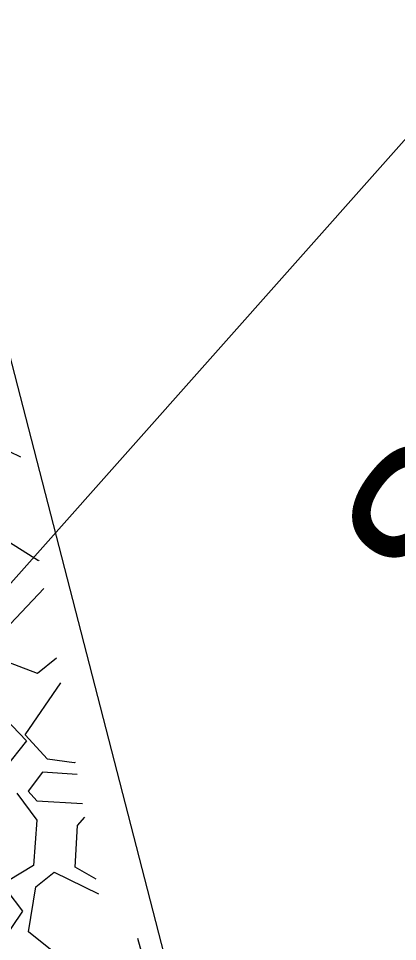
# Model space of a CAD drawing. Extents: x 3040896 to 3051146, y 687568 to 732976.
# Drawn here: x 3044077.85 to 3044086.9, y 721962.31 to 721984.35 of the extents above; entities that cross this region are included whole.
import ezdxf

# ---------------------------------------------------------------- set-up
doc = ezdxf.new("R2010")
doc.units = 0
for name, color, linetype in [('Default', 7, 'Continuous'), ('Exist Horizontal Alignment', 7, 'Continuous'), ('Exist Other Culture Area Outline', 7, 'Continuous'), ('Exist Right of Way Line', 7, 'Continuous'), ('Exist Roads Soil', 7, 'Continuous'), ('Exist Roads Soil Text', 7, 'Continuous')]:
    doc.layers.add(name, color=color, linetype=linetype)

msp = doc.modelspace()

# ---------------------------------------------------------------- linework, layer by layer
at = {"layer": 'Default'}
for p, q in [((3044078.335, 721971.416), (3044078.323, 721971.4)), ((3044077.381, 721969.614), (3044078.456, 721970.739)), ((3044079.179, 721966.579), (3044078.537, 721966.667)), ((3044079.199, 721966.589), (3044079.179, 721966.579)), ((3044079.698, 721963.801), (3044079.197, 721964.09))]:
    msp.add_line(p, q, dxfattribs=at)
for points in [[(3044078.323, 721971.4), (3044077.629, 721971.84), (3044076.222, 721972.974), (3044076.395, 721974.048), (3044076.835, 721974.395), (3044077.894, 721973.881)], [(3044078.753, 721969.082), (3044078.302, 721968.709), (3044077.427, 721969.05), (3044077.381, 721969.614)], [(3044075.903, 721969.024), (3044076.825, 721968.365), (3044078.038, 721967.101), (3044077.524, 721966.452)], [(3044078.537, 721966.667), (3044078.007, 721967.244), (3044078.859, 721968.49)], [(3044079.25, 721966.3), (3044078.423, 721966.36), (3044078.076, 721965.904), (3044078.288, 721965.674), (3044079.374, 721965.608)], [(3044077.805, 721965.855), (3044078.285, 721965.211), (3044078.206, 721964.13), (3044077.598, 721963.764), (3044076.618, 721964.35), (3044075.398, 721965.425)], [(3044079.197, 721964.09), (3044079.254, 721965.086), (3044079.433, 721965.282)], [(3044080.188, 721960.975), (3044079.494, 721961.414), (3044078.087, 721962.548), (3044078.26, 721963.622), (3044078.7, 721963.97), (3044079.759, 721963.455)], [(3044075.121, 721961.807), (3044075.303, 721962.332), (3044076.494, 721963.769), (3044077.565, 721963.529), (3044077.945, 721963.038), (3044076.62, 721961.086), (3044075.676, 721960.933), (3044075.248, 721961.098)], [(3044080.692, 721962.394), (3044080.796, 721962.021), (3044080.457, 721961.314)]]:
    msp.add_lwpolyline(points, dxfattribs=at)
at = {"layer": 'Exist Horizontal Alignment'}
msp.add_arc((3047143.478, 722946.481), 3274.364, 179.827486, 209.692497, dxfattribs=at)
at = {"layer": 'Exist Other Culture Area Outline'}
msp.add_lwpolyline([(3044014.963, 722146.607), (3044038.617, 722148.893), (3044056.357, 722058.813), (3044086.668, 721941.272)], dxfattribs=at)
at = {"layer": 'Exist Right of Way Line'}
for radius in [3324.364, 3224.364]:
    msp.add_arc((3047143.478, 722946.481), radius, 179.827486, 209.692497, dxfattribs=at)
at = {"layer": 'Exist Roads Soil'}
msp.add_lwpolyline([(3044107.584, 722005.446), (3044098.568, 721994.066), (3044088.517, 721983.078), (3044076.329, 721969.376), (3044071.677, 721960.976), (3044065.546, 721948.066), (3044062.291, 721938.485), (3044060.621, 721929.051), (3044060.743, 721923.412)], dxfattribs=at)

# ---------------------------------------------------------------- texts
at = {"layer": 'Exist Roads Soil Text'}
msp.add_text('SOIL', height=4, rotation=52.5826, dxfattribs=at).set_placement((3044088.344, 721969.553))

doc.saveas('drawing.dxf')
